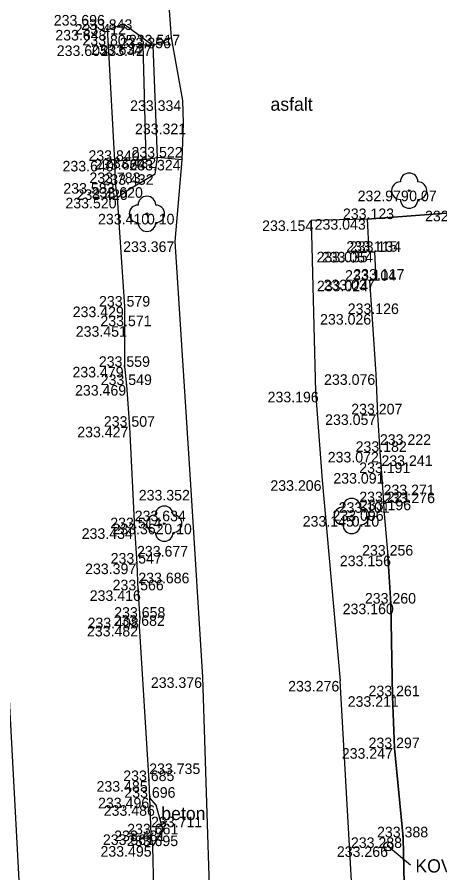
# Model space of a CAD drawing. Extents: x -599516 to -599132, y -1163668 to -1163119.
# Drawn here: x -599494.01 to -599482.02, y -1163464.54 to -1163440.26 of the extents above; entities that cross this region are included whole.
import ezdxf

# ---------------------------------------------------------------- set-up
doc = ezdxf.new("R2010")
doc.units = 0
for name, color, linetype in [('_ZEMERENI OBLAST', 7, 'Continuous'), ('Bod-oznac1', 7, 'Continuous'), ('Bod-oznac2', 7, 'Continuous'), ('Bod-oznac3', 7, 'Continuous'), ('Bod-vyska1', 7, 'Continuous'), ('Bod-vyska2', 7, 'Continuous'), ('Bod-vyska3', 7, 'Continuous'), ('Z_cela-hrobu-dolni-linie', 7, 'Continuous'), ('Z_cela-hrobu-horni-linie', 7, 'Continuous'), ('Z_komunikace', 7, 'Continuous'), ('Z_mobiliar-hrbitova', 7, 'Continuous'), ('Z_nove-stromy-prumer-kmene', 7, 'Continuous'), ('Z_popis-budov-povrchu', 7, 'Continuous'), ('Z_schodiste', 7, 'Continuous'), ('Z_stromy-nove-vysazene', 7, 'Continuous'), ('Z_terenni-hrana', 7, 'Continuous'), ('Z_vol-lin-odkazova-cara', 7, 'Continuous'), ('Z_vol-txt-popis-objektu', 7, 'Continuous'), ('Z_zpevnene-plochy', 7, 'Continuous')]:
    doc.layers.add(name, color=color, linetype=linetype)

msp = doc.modelspace()

# ---------------------------------------------------------------- linework, layer by layer
at = {"layer": '_ZEMERENI OBLAST'}
msp.add_lwpolyline([(-599246.21, -1163173.61), (-599310.76, -1163161.2), (-599382.471, -1163147.382), (-599418.511, -1163140.298), (-599415.805, -1163126.425), (-599441.73, -1163121.594), (-599445.004, -1163135.25), (-599483.712, -1163127.751), (-599506.25, -1163123.345), (-599510.771, -1163146.476), (-599502.636, -1163301.975), (-599510.038, -1163302.355), (-599510.12, -1163309.17), (-599515.16, -1163309.664), (-599511.204, -1163380.278), (-599506.35, -1163380.56), (-599506.01, -1163391.1), (-599497.946, -1163390.674), (-599491.96, -1163502.01)], dxfattribs=at)
at = {"layer": 'Bod-oznac1'}
for p, q in [((-599490.986, -1163440.451), (-599490.986, -1163440.451)), ((-599491.445, -1163440.619), (-599491.445, -1163440.619)), ((-599490.432, -1163441.03), (-599490.432, -1163441.03)), ((-599489.627, -1163440.839), (-599489.627, -1163440.839)), ((-599491.417, -1163441.06), (-599491.417, -1163441.06)), ((-599490.149, -1163441.059), (-599490.149, -1163441.059)), ((-599489.312, -1163442.618), (-599489.312, -1163442.618)), ((-599489.288, -1163443.278), (-599489.288, -1163443.278)), ((-599491.241, -1163444.335), (-599491.241, -1163444.335)), ((-599490.353, -1163444.284), (-599490.353, -1163444.284)), ((-599490.025, -1163444.241), (-599490.025, -1163444.241)), ((-599489.331, -1163444.306), (-599489.331, -1163444.306)), ((-599490.097, -1163444.714), (-599490.097, -1163444.714)), ((-599491.217, -1163444.966), (-599491.217, -1163444.966)), ((-599490.832, -1163445.145), (-599490.832, -1163445.145)), ((-599491.16, -1163445.383), (-599491.16, -1163445.383)), ((-599482.89, -1163445.18), (-599482.89, -1163445.18)), ((-599490.328, -1163445.838), (-599490.328, -1163445.838)), ((-599485.671, -1163446.025), (-599485.671, -1163446.025)), ((-599484.079, -1163445.987), (-599484.079, -1163445.987)), ((-599489.529, -1163446.62), (-599489.529, -1163446.62)), ((-599484.034, -1163446.914), (-599484.034, -1163446.914)), ((-599483.876, -1163446.918), (-599483.876, -1163446.918)), ((-599484.015, -1163447.736), (-599484.015, -1163447.736)), ((-599483.836, -1163447.705), (-599483.836, -1163447.705)), ((-599490.951, -1163448.47), (-599490.951, -1163448.47)), ((-599483.949, -1163448.682), (-599483.949, -1163448.682)), ((-599490.957, -1163449.026), (-599490.957, -1163449.026)), ((-599490.957, -1163450.18), (-599490.957, -1163450.18)), ((-599483.833, -1163450.391), (-599483.833, -1163450.391)), ((-599490.897, -1163450.696), (-599490.897, -1163450.696)), ((-599485.55, -1163450.887), (-599485.55, -1163450.887)), ((-599483.792, -1163451.529), (-599483.792, -1163451.529)), ((-599490.809, -1163451.88), (-599490.809, -1163451.88)), ((-599483.719, -1163452.593), (-599483.719, -1163452.593)), ((-599485.358, -1163453.398), (-599485.358, -1163453.398)), ((-599483.676, -1163453.193), (-599483.676, -1163453.193)), ((-599489.077, -1163453.672), (-599489.077, -1163453.672)), ((-599483.616, -1163454.022), (-599483.616, -1163454.022)), ((-599483.608, -1163454.248), (-599483.608, -1163454.248)), ((-599489.836, -1163454.63), (-599489.836, -1163454.63)), ((-599484.52, -1163454.413), (-599484.52, -1163454.413)), ((-599490.674, -1163454.761), (-599490.674, -1163454.761)), ((-599483.49, -1163455.536), (-599483.49, -1163455.536)), ((-599490.609, -1163455.762), (-599490.609, -1163455.762)), ((-599490.572, -1163456.521), (-599490.572, -1163456.521)), ((-599483.411, -1163456.898), (-599483.411, -1163456.898)), ((-599490.521, -1163457.299), (-599490.521, -1163457.299)), ((-599490.536, -1163457.53), (-599490.536, -1163457.53)), ((-599488.743, -1163458.99), (-599488.743, -1163458.99)), ((-599484.85, -1163459.092), (-599484.85, -1163459.092)), ((-599483.359, -1163459.526), (-599483.359, -1163459.526)), ((-599483.305, -1163461), (-599483.305, -1163461)), ((-599490.264, -1163461.934), (-599490.264, -1163461.934)), ((-599490.244, -1163462.407), (-599490.244, -1163462.407)), ((-599490.07, -1163462.619), (-599490.07, -1163462.619)), ((-599489.868, -1163463.338), (-599489.868, -1163463.338)), ((-599490.211, -1163463.446), (-599490.211, -1163463.446)), ((-599483.06, -1163463.531), (-599483.06, -1163463.531)), ((-599490.164, -1163463.779), (-599490.164, -1163463.779)), ((-599483.481, -1163463.785), (-599483.481, -1163463.785))]:
    msp.add_line(p, q, dxfattribs=at)
at = {"layer": 'Bod-oznac2'}
for p, q in [((-599491.445, -1163440.619), (-599491.445, -1163440.619)), ((-599491.417, -1163441.06), (-599491.417, -1163441.06)), ((-599490.149, -1163441.059), (-599490.149, -1163441.059)), ((-599491.241, -1163444.335), (-599491.241, -1163444.335)), ((-599490.025, -1163444.241), (-599490.025, -1163444.241)), ((-599491.217, -1163444.966), (-599491.217, -1163444.966)), ((-599491.16, -1163445.383), (-599491.16, -1163445.383)), ((-599484.079, -1163445.987), (-599484.079, -1163445.987)), ((-599484.034, -1163446.914), (-599484.034, -1163446.914)), ((-599483.876, -1163446.918), (-599483.876, -1163446.918)), ((-599484.015, -1163447.736), (-599484.015, -1163447.736)), ((-599483.836, -1163447.705), (-599483.836, -1163447.705)), ((-599490.951, -1163448.47), (-599490.951, -1163448.47)), ((-599483.949, -1163448.682), (-599483.949, -1163448.682)), ((-599490.957, -1163449.026), (-599490.957, -1163449.026)), ((-599490.957, -1163450.18), (-599490.957, -1163450.18)), ((-599490.897, -1163450.696), (-599490.897, -1163450.696)), ((-599483.792, -1163451.529), (-599483.792, -1163451.529)), ((-599490.809, -1163451.88), (-599490.809, -1163451.88)), ((-599483.719, -1163452.593), (-599483.719, -1163452.593)), ((-599483.676, -1163453.193), (-599483.676, -1163453.193)), ((-599483.616, -1163454.022), (-599483.616, -1163454.022)), ((-599483.608, -1163454.248), (-599483.608, -1163454.248)), ((-599490.674, -1163454.761), (-599490.674, -1163454.761)), ((-599483.49, -1163455.536), (-599483.49, -1163455.536)), ((-599490.609, -1163455.762), (-599490.609, -1163455.762)), ((-599490.572, -1163456.521), (-599490.572, -1163456.521)), ((-599483.411, -1163456.898), (-599483.411, -1163456.898)), ((-599490.521, -1163457.299), (-599490.521, -1163457.299)), ((-599490.536, -1163457.53), (-599490.536, -1163457.53)), ((-599483.359, -1163459.526), (-599483.359, -1163459.526)), ((-599483.305, -1163461), (-599483.305, -1163461)), ((-599490.264, -1163461.934), (-599490.264, -1163461.934)), ((-599490.244, -1163462.407), (-599490.244, -1163462.407)), ((-599490.211, -1163463.446), (-599490.211, -1163463.446)), ((-599483.06, -1163463.531), (-599483.06, -1163463.531)), ((-599490.164, -1163463.779), (-599490.164, -1163463.779))]:
    msp.add_line(p, q, dxfattribs=at)
at = {"layer": 'Bod-oznac3'}
for p, q in [((-599483.719, -1163452.593), (-599483.719, -1163452.593)), ((-599483.676, -1163453.193), (-599483.676, -1163453.193)), ((-599483.616, -1163454.022), (-599483.616, -1163454.022)), ((-599483.608, -1163454.248), (-599483.608, -1163454.248)), ((-599490.674, -1163454.761), (-599490.674, -1163454.761)), ((-599490.609, -1163455.762), (-599490.609, -1163455.762)), ((-599490.572, -1163456.521), (-599490.572, -1163456.521)), ((-599490.264, -1163461.934), (-599490.264, -1163461.934)), ((-599490.211, -1163463.446), (-599490.211, -1163463.446))]:
    msp.add_line(p, q, dxfattribs=at)
at = {"layer": 'Z_cela-hrobu-dolni-linie'}
msp.add_line((-599483.305, -1163461), (-599483.06, -1163463.531), dxfattribs=at)
for points in [[(-599491.217, -1163444.966), (-599491.241, -1163444.335), (-599491.417, -1163441.06), (-599491.445, -1163440.619)], [(-599490.044, -1163467.22), (-599490.091, -1163466.3), (-599490.135, -1163465.006), (-599490.164, -1163463.779), (-599490.211, -1163463.446), (-599490.244, -1163462.407), (-599490.264, -1163461.934), (-599490.536, -1163457.53), (-599490.521, -1163457.299), (-599490.572, -1163456.521), (-599490.609, -1163455.762), (-599490.674, -1163454.761), (-599490.809, -1163451.88), (-599490.897, -1163450.696), (-599490.957, -1163450.18), (-599490.957, -1163449.026), (-599490.951, -1163448.47), (-599491.16, -1163445.383), (-599491.217, -1163444.966)], [(-599484.079, -1163445.987), (-599484.034, -1163446.914), (-599483.876, -1163446.918), (-599483.836, -1163447.705), (-599484.015, -1163447.736), (-599483.949, -1163448.682), (-599483.833, -1163450.391), (-599483.792, -1163451.529), (-599483.719, -1163452.593), (-599483.676, -1163453.193), (-599483.616, -1163454.022), (-599483.608, -1163454.248), (-599483.49, -1163455.536), (-599483.411, -1163456.898)], [(-599483.411, -1163456.898), (-599483.359, -1163459.526)], [(-599483.359, -1163459.526), (-599483.305, -1163461)], [(-599483.06, -1163463.531), (-599483.027, -1163464.849), (-599482.937, -1163466.207), (-599482.836, -1163468.579), (-599482.706, -1163470.309), (-599482.631, -1163472.906), (-599482.44, -1163472.911), (-599482.354, -1163474.061)]]:
    msp.add_lwpolyline(points, dxfattribs=at)
at = {"layer": 'Z_cela-hrobu-horni-linie'}
for points in [[(-599491.217, -1163444.966), (-599491.241, -1163444.335), (-599491.417, -1163441.06), (-599491.445, -1163440.619)], [(-599490.957, -1163450.18), (-599490.957, -1163449.026), (-599490.951, -1163448.47), (-599491.16, -1163445.383), (-599491.217, -1163444.966)], [(-599480.957, -1163445.75), (-599484.079, -1163445.987), (-599484.034, -1163446.914), (-599483.876, -1163446.918), (-599483.836, -1163447.705), (-599484.015, -1163447.736), (-599483.949, -1163448.682), (-599483.833, -1163450.391)], [(-599489.743, -1163472.13), (-599489.911, -1163469.188), (-599489.911, -1163469.188), (-599489.974, -1163468.351), (-599490.044, -1163467.22), (-599490.091, -1163466.3), (-599490.091, -1163466.3), (-599490.135, -1163465.006), (-599490.164, -1163463.779), (-599490.211, -1163463.446), (-599490.211, -1163463.446), (-599490.244, -1163462.407), (-599490.264, -1163461.934), (-599490.264, -1163461.934), (-599490.536, -1163457.53), (-599490.521, -1163457.299), (-599490.572, -1163456.521), (-599490.572, -1163456.521), (-599490.609, -1163455.762), (-599490.609, -1163455.762), (-599490.674, -1163454.761), (-599490.674, -1163454.761), (-599490.809, -1163451.88), (-599490.897, -1163450.696)], [(-599483.792, -1163451.529), (-599483.719, -1163452.593), (-599483.719, -1163452.593), (-599483.676, -1163453.193), (-599483.676, -1163453.193), (-599483.616, -1163454.022), (-599483.616, -1163454.022), (-599483.608, -1163454.248), (-599483.608, -1163454.248), (-599483.49, -1163455.536)], [(-599482.937, -1163466.207), (-599483.027, -1163464.849), (-599483.06, -1163463.531), (-599483.305, -1163461), (-599483.359, -1163459.526), (-599483.411, -1163456.898), (-599483.49, -1163455.536)]]:
    msp.add_lwpolyline(points, dxfattribs=at)
at = {"layer": 'Z_komunikace'}
for p, q in [((-599489.529, -1163446.62), (-599489.331, -1163444.306)), ((-599484.151, -1163471.38), (-599484.85, -1163459.092))]:
    msp.add_line(p, q, dxfattribs=at)
for points in [[(-599489.331, -1163444.306), (-599489.288, -1163443.278), (-599489.312, -1163442.618), (-599489.627, -1163440.839), (-599490.15, -1163433.82), (-599490.368, -1163428.75), (-599490.679, -1163421.529), (-599490.895, -1163417.103), (-599491.596, -1163407.962), (-599492.236, -1163397.359), (-599492.421, -1163391.903), (-599492.515, -1163387.14)], [(-599484.079, -1163445.987), (-599480.957, -1163445.75), (-599480.448, -1163445.65), (-599477.245, -1163445.505)], [(-599484.079, -1163445.987), (-599485.671, -1163446.025), (-599485.55, -1163450.887), (-599485.358, -1163453.398), (-599484.85, -1163459.092)], [(-599488.065, -1163472.239), (-599488.53, -1163465.533), (-599488.743, -1163458.99), (-599489.077, -1163453.672), (-599489.529, -1163446.62)]]:
    msp.add_lwpolyline(points, dxfattribs=at)
at = {"layer": 'Z_mobiliar-hrbitova'}
for radius in [0.125, 0.025, 0.0075]:
    msp.add_circle((-599483.481, -1163463.785), radius, dxfattribs=at)
at = {"layer": 'Z_schodiste'}
for points in [[(-599490.432, -1163441.03), (-599491.417, -1163441.06)], [(-599490.353, -1163444.284), (-599490.432, -1163441.03), (-599490.149, -1163441.059), (-599490.149, -1163441.059)], [(-599491.241, -1163444.335), (-599490.353, -1163444.284), (-599490.025, -1163444.241), (-599490.025, -1163444.241), (-599490.149, -1163441.059)]]:
    msp.add_lwpolyline(points, dxfattribs=at)
at = {"layer": 'Z_stromy-nove-vysazene'}
for centre in [(-599482.89, -1163445.18), (-599490.328, -1163445.838), (-599484.52, -1163454.413), (-599489.836, -1163454.63)]:
    msp.add_circle(centre, 0.025, dxfattribs=at)
for centre, start, end in [((-599482.89, -1163444.93), 0, 180), ((-599483.14, -1163445.18), 90, 270), ((-599482.64, -1163445.18), 270, 90), ((-599490.328, -1163445.588), 0, 180), ((-599490.578, -1163445.838), 90, 270), ((-599490.078, -1163445.838), 270, 90), ((-599482.89, -1163445.43), 180, 0), ((-599490.328, -1163446.088), 180, 0), ((-599484.52, -1163454.163), 0, 180), ((-599489.836, -1163454.38), 0, 180), ((-599490.086, -1163454.63), 90, 270), ((-599489.586, -1163454.63), 270, 90), ((-599484.77, -1163454.413), 90, 270), ((-599484.27, -1163454.413), 270, 90), ((-599489.836, -1163454.88), 180, 0), ((-599484.52, -1163454.663), 180, 0)]:
    msp.add_arc(centre, 0.25, start, end, dxfattribs=at)
at = {"layer": 'Z_terenni-hrana'}
for p, q in [((-599490.097, -1163444.714), (-599490.025, -1163444.241)), ((-599490.832, -1163445.145), (-599491.16, -1163445.383))]:
    msp.add_line(p, q, dxfattribs=at)
for points in [[(-599491.445, -1163440.619), (-599490.986, -1163440.451), (-599490.149, -1163441.059)], [(-599490.097, -1163444.714), (-599490.832, -1163445.145)]]:
    msp.add_lwpolyline(points, dxfattribs=at)
at = {"layer": 'Z_vol-lin-odkazova-cara'}
for p, q in [((-599490.013, -1163463.228), (-599489.765, -1163463.069)), ((-599483.481, -1163463.785), (-599482.847, -1163464.309))]:
    msp.add_line(p, q, dxfattribs=at)
at = {"layer": 'Z_zpevnene-plochy'}
for points in [[(-599490.149, -1163441.059), (-599489.627, -1163440.839)], [(-599489.331, -1163444.306), (-599490.025, -1163444.241)], [(-599490.164, -1163463.779), (-599489.868, -1163463.338), (-599490.07, -1163462.619), (-599490.244, -1163462.407)]]:
    msp.add_lwpolyline(points, dxfattribs=at)

# ---------------------------------------------------------------- texts
at = {"layer": 'Bod-vyska1'}
for s, p in [('233.696', (-599492.97, -1163440.495)), ('233.412', (-599492.375, -1163440.751)), ('233.643', (-599492.926, -1163440.919)), ('233.634', (-599491.914, -1163441.33)), ('233.356', (-599491.097, -1163441.139)), ('233.605', (-599492.885, -1163441.36)), ('233.427', (-599491.644, -1163441.359)), ('233.334', (-599490.805, -1163442.918)), ('233.321', (-599490.666, -1163443.578)), ('233.640', (-599492.721, -1163444.635)), ('233.664', (-599491.823, -1163444.584)), ('233.432', (-599491.518, -1163444.541)), ('233.324', (-599490.824, -1163444.606)), ('233.432', (-599491.59, -1163445.014)), ('233.583', (-599492.699, -1163445.266)), ('233.420', (-599492.323, -1163445.445)), ('232.979', (-599484.351, -1163445.48)), ('233.520', (-599492.64, -1163445.683)), ('233.410', (-599491.715, -1163446.138)), ('232.823', (-599482.439, -1163446.05)), ('233.154', (-599487.06, -1163446.325)), ('233.043', (-599485.57, -1163446.287)), ('233.367', (-599491.001, -1163446.92)), ('233.035', (-599485.514, -1163447.214)), ('233.054', (-599485.367, -1163447.218)), ('233.024', (-599485.506, -1163448.036)), ('233.037', (-599485.317, -1163448.005)), ('233.429', (-599492.433, -1163448.77)), ('233.026', (-599485.417, -1163448.982)), ('233.451', (-599492.346, -1163449.326)), ('233.479', (-599492.44, -1163450.48)), ('233.076', (-599485.303, -1163450.691)), ('233.469', (-599492.367, -1163450.996)), ('233.196', (-599486.905, -1163451.187)), ('233.057', (-599485.273, -1163451.829)), ('233.427', (-599492.304, -1163452.18)), ('233.072', (-599485.2, -1163452.893)), ('233.091', (-599485.04, -1163453.493)), ('233.206', (-599486.826, -1163453.698)), ('233.352', (-599490.559, -1163453.972)), ('233.101', (-599484.888, -1163454.322)), ('233.096', (-599485.065, -1163454.548)), ('233.362', (-599491.306, -1163454.93)), ('233.145', (-599485.909, -1163454.713)), ('233.434', (-599492.178, -1163455.061)), ('233.156', (-599484.856, -1163455.836)), ('233.397', (-599492.081, -1163456.062)), ('233.416', (-599491.95, -1163456.821)), ('233.160', (-599484.775, -1163457.198)), ('233.408', (-599492.012, -1163457.599)), ('233.482', (-599492.029, -1163457.83)), ('233.376', (-599490.215, -1163459.29)), ('233.276', (-599486.322, -1163459.392)), ('233.211', (-599484.633, -1163459.826)), ('233.247', (-599484.8, -1163461.3)), ('233.485', (-599491.757, -1163462.234)), ('233.496', (-599491.714, -1163462.707)), ('233.486', (-599491.552, -1163462.919)), ('233.481', (-599491.257, -1163463.638)), ('233.561', (-599491.577, -1163463.746)), ('233.288', (-599484.542, -1163463.831)), ('233.495', (-599491.645, -1163464.079)), ('233.266', (-599484.94, -1163464.085))]:
    msp.add_text(s, height=0.3, dxfattribs=at).set_placement(p)
at = {"layer": 'Bod-vyska2'}
for s, p in [('233.843', (-599492.191, -1163440.619)), ('233.805', (-599492.157, -1163441.06)), ('233.517', (-599490.839, -1163441.059)), ('233.522', (-599490.766, -1163444.241)), ('233.840', (-599491.986, -1163444.335)), ('233.783', (-599491.959, -1163444.966)), ('233.620', (-599491.894, -1163445.383)), ('233.123', (-599484.768, -1163445.987)), ('233.115', (-599484.671, -1163446.914)), ('233.134', (-599484.57, -1163446.918)), ('233.104', (-599484.709, -1163447.736)), ('233.117', (-599484.474, -1163447.705)), ('233.579', (-599491.687, -1163448.47)), ('233.126', (-599484.632, -1163448.682)), ('233.571', (-599491.647, -1163449.026)), ('233.559', (-599491.692, -1163450.18)), ('233.549', (-599491.638, -1163450.696)), ('233.207', (-599484.533, -1163451.529)), ('233.507', (-599491.55, -1163451.88)), ('233.182', (-599484.408, -1163452.593)), ('233.191', (-599484.307, -1163453.193)), ('233.221', (-599484.305, -1163454.022)), ('233.196', (-599484.285, -1163454.248)), ('233.514', (-599491.368, -1163454.761)), ('233.256', (-599484.225, -1163455.536)), ('233.547', (-599491.356, -1163455.762)), ('233.566', (-599491.301, -1163456.521)), ('233.260', (-599484.145, -1163456.898)), ('233.658', (-599491.256, -1163457.299)), ('233.682', (-599491.271, -1163457.53)), ('233.261', (-599484.042, -1163459.526)), ('233.297', (-599484.041, -1163461)), ('233.685', (-599490.999, -1163461.934)), ('233.696', (-599490.968, -1163462.407)), ('233.661', (-599490.888, -1163463.446)), ('233.388', (-599483.801, -1163463.531)), ('233.695', (-599490.893, -1163463.779))]:
    msp.add_text(s, height=0.3, dxfattribs=at).set_placement(p)
at = {"layer": 'Bod-vyska3'}
for s, p in [('233.222', (-599483.719, -1163452.393)), ('233.241', (-599483.676, -1163452.993)), ('233.271', (-599483.616, -1163453.822)), ('233.276', (-599483.608, -1163454.048)), ('233.634', (-599490.674, -1163454.561)), ('233.677', (-599490.609, -1163455.562)), ('233.686', (-599490.572, -1163456.321)), ('233.735', (-599490.264, -1163461.734)), ('233.711', (-599490.211, -1163463.246))]:
    msp.add_text(s, height=0.3, dxfattribs=at).set_placement(p)
at = {"layer": 'Z_nove-stromy-prumer-kmene'}
for s, p in [('0.07', (-599482.89, -1163445.48)), ('0.10', (-599490.328, -1163446.138)), ('0.10', (-599489.836, -1163454.93)), ('0.10', (-599484.52, -1163454.713))]:
    msp.add_text(s, height=0.3, dxfattribs=at).set_placement(p)
at = {"layer": 'Z_popis-budov-povrchu'}
for s, p in [('asfalt', (-599486.824, -1163442.914)), ('beton', (-599489.921, -1163463.041))]:
    msp.add_text(s, height=0.375, dxfattribs=at).set_placement(p)
at = {"layer": 'Z_vol-txt-popis-objektu'}
msp.add_text('KOVOVÁ BEDNA 50x90', height=0.375, dxfattribs=at).set_placement((-599482.713, -1163464.528))

doc.saveas('drawing.dxf')
